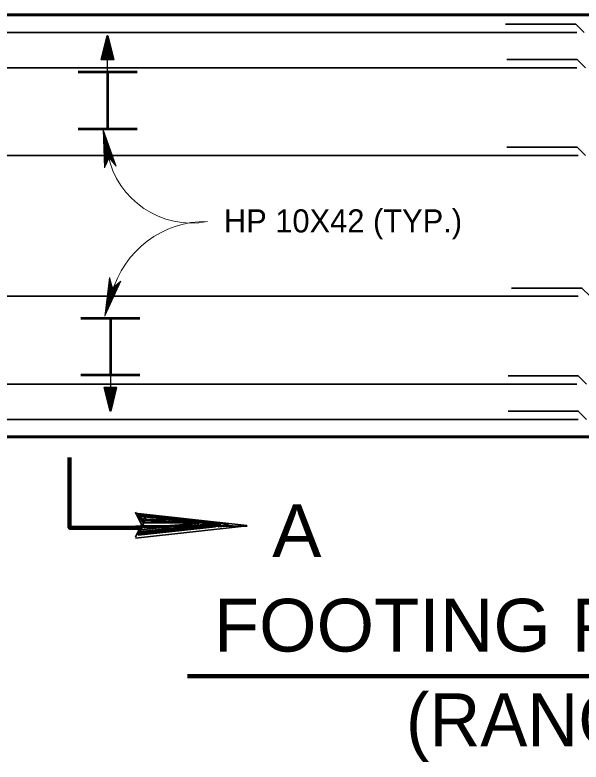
# Model space of a CAD drawing. Extents: x 144 to 252, y 360 to 425.
# Drawn here: x 160.77 to 168.83, y 407.25 to 417.87 of the extents above; entities that cross this region are included whole.
import ezdxf
from ezdxf.enums import TextEntityAlignment as Align

# ---------------------------------------------------------------- set-up
doc = ezdxf.new("R2010")
doc.units = 0
doc.header["$LTSCALE"] = 0.13
for name, color, linetype, lineweight in [('1', 7, 'Continuous', 40), ('10', 7, 'Continuous', 35), ('14', 7, 'Continuous', 13), ('16', 7, 'Continuous', 13), ('3', 7, 'Continuous', 13), ('9', 7, 'Continuous', 25)]:
    doc.layers.add(name, color=color, linetype=linetype, lineweight=lineweight)

msp = doc.modelspace()

# ---------------------------------------------------------------- linework, layer by layer
at = {"layer": '1', "lineweight": 35}
for p, q in [((157.0312, 417.6206), (168.7694, 417.6206)), ((157.0312, 417.1206), (168.7694, 417.1206)), ((157.0312, 415.8706), (168.7867, 415.8706)), ((157.0312, 413.8706), (168.7867, 413.8706)), ((157.0312, 413.8706), (168.7626, 413.8706)), ((157.0312, 412.6206), (168.7694, 412.6206)), ((157.0312, 412.1206), (168.7867, 412.1206)), ((162.4837, 410.787), (164.0737, 410.61)), ((162.5227, 410.772), (163.7077, 410.643)), ((162.5227, 410.766), (163.7077, 410.64)), ((162.5227, 410.76), (163.7017, 410.628)), ((162.5257, 410.778), (163.7077, 410.649)), ((162.5197, 410.745), (163.7017, 410.616)), ((164.0767, 410.607), (162.4867, 410.43)), ((162.4867, 410.604), (164.0767, 410.604)), ((162.5167, 410.523), (163.6207, 410.643)), ((162.5197, 410.505), (163.6207, 410.625)), ((162.5227, 410.487), (163.6267, 410.607)), ((162.5257, 410.472), (163.6297, 410.592))]:
    msp.add_line(p, q, dxfattribs=at)
at = {"layer": '1', "lineweight": 25}
for p, q in [((162.0907, 417.0609), (162.0907, 417.5609)), ((162.1308, 412.7526), (162.1308, 412.2526))]:
    msp.add_line(p, q, dxfattribs=at)
at = {"layer": '1', "lineweight": 53}
for p, q in [((161.6708, 417.0609), (162.5104, 417.0609)), ((162.0907, 417.0609), (162.0907, 416.2526)), ((161.6709, 416.2526), (162.5105, 416.2526)), ((161.7109, 413.5609), (162.5505, 413.5609)), ((162.1308, 413.5609), (162.1308, 412.7526)), ((161.711, 412.7526), (162.5506, 412.7526))]:
    msp.add_line(p, q, dxfattribs=at)
at = {"layer": '1', "lineweight": 60}
msp.add_lwpolyline([(156.7812, 417.8706), (180.7812, 417.8706), (180.7812, 411.8706), (156.7812, 411.8706)], close=True, dxfattribs=at)
at = {"layer": '1', "lineweight": 35}
for points in [[(162.4897, 410.445), (162.5737, 410.625), (162.4897, 410.799)], [(162.5977, 410.643), (163.3057, 410.652), (163.3027, 410.634), (163.1647, 410.643), (162.5977, 410.652), (163.0537, 410.667), (162.5767, 410.676), (162.9127, 410.688), (162.5647, 410.706), (163.1077, 410.664), (163.8157, 410.634), (163.6687, 410.595), (163.8637, 410.613), (162.5977, 410.607), (162.9667, 410.583), (162.5767, 410.583), (163.3867, 410.64), (162.5707, 410.55), (162.6007, 410.64), (162.5347, 410.751), (162.5707, 410.727), (162.6007, 410.664), (162.6427, 410.682), (162.6157, 410.733), (162.5917, 410.619), (162.5587, 410.55), (162.5257, 410.472)]]:
    msp.add_lwpolyline(points, dxfattribs=at)
at = {"layer": '10'}
for p, q in [((162.0902, 417.2387), (162.0902, 417.574)), ((162.0425, 417.2387), (162.0497, 417.4113)), ((162.0753, 417.4227), (162.0677, 417.2387)), ((162.0817, 417.4226), (162.0739, 417.2387)), ((162.0803, 417.2387), (162.0879, 417.4224)), ((162.0942, 417.4222), (162.0865, 417.2387)), ((162.1273, 412.3913), (162.1349, 412.5747)), ((162.1312, 412.5747), (162.1312, 412.2395)), ((162.1412, 412.5747), (162.1335, 412.3911)), ((162.1397, 412.3909), (162.1475, 412.5747)), ((162.1461, 412.3908), (162.1538, 412.5747)), ((162.1789, 412.5747), (162.1717, 412.4022))]:
    msp.add_line(p, q, dxfattribs=at)
for points in [[(162.1737, 417.2387), (162.0068, 417.2387), (162.0902, 417.574)], [(162.1737, 417.2387), (162.0902, 417.574), (162.1737, 417.2387)], [(162.0477, 412.5747), (162.2146, 412.5747), (162.1312, 412.2395)], [(162.0477, 412.5747), (162.1312, 412.2395), (162.0477, 412.5747)]]:
    msp.add_lwpolyline(points, dxfattribs=at)
for points in [[(162.0902, 417.574), (162.1737, 417.2387), (162.0068, 417.2387), (162.1737, 417.2387)], [(162.1312, 412.2395), (162.0477, 412.5747), (162.2146, 412.5747), (162.0477, 412.5747)]]:
    msp.add_lwpolyline(points, close=True, dxfattribs=at)
at = {"layer": '14', "lineweight": 106}
msp.add_line((163.2287, 408.4708), (174.7287, 408.4708), dxfattribs=at)
at = {"layer": '16', "lineweight": 106}
msp.add_lwpolyline([(161.5497, 411.579), (161.5497, 410.579), (162.5497, 410.579)], dxfattribs=at)
at = {"layer": '16'}
for centre, radius, start, end in [((163.2867, 416.1274), 1.2148, 191.46379, 280.68659), ((163.492, 413.5434), 1.3904, 89.1773, 164.75166), ((163.492, 413.5434), 1.3904, 179.17809, 179.19869)]:
    msp.add_arc(centre, radius, start, end, dxfattribs=at)
at = {"layer": '3'}
for p, q in [((162.0304, 416.2436), (162.0497, 415.699)), ((162.113, 415.8365), (162.0304, 416.2436)), ((162.2157, 415.7212), (162.0304, 416.2436)), ((162.0326, 416.2294), (162.0514, 415.7026)), ((162.211, 415.7264), (162.0326, 416.2294)), ((162.0348, 416.2187), (162.053, 415.7063)), ((162.2083, 415.7295), (162.0348, 416.2187)), ((162.0377, 416.2046), (162.0553, 415.711)), ((162.2048, 415.7335), (162.0377, 416.2046)), ((162.0402, 416.1921), (162.0571, 415.7152)), ((162.2017, 415.7369), (162.0402, 416.1921)), ((162.2017, 415.7369), (162.0402, 416.1921)), ((162.0425, 416.181), (162.0589, 415.719)), ((162.1988, 415.7402), (162.0425, 416.181)), ((162.0453, 416.1668), (162.0611, 415.7237)), ((162.1952, 415.7441), (162.0453, 416.1668)), ((162.0478, 416.1544), (162.0631, 415.728)), ((162.1921, 415.7475), (162.0478, 416.1544)), ((162.0507, 416.1409), (162.065, 415.7325)), ((162.1887, 415.7514), (162.0507, 416.1409)), ((162.0533, 416.1273), (162.0673, 415.7371)), ((162.1852, 415.7552), (162.0533, 416.1273)), ((162.056, 416.1143), (162.0692, 415.7416)), ((162.1821, 415.759), (162.056, 416.1143)), ((162.0587, 416.1007), (162.0713, 415.7462)), ((162.1786, 415.7627), (162.0587, 416.1007)), ((162.0613, 416.0884), (162.0733, 415.7504)), ((162.1756, 415.7663), (162.0613, 416.0884)), ((162.0635, 416.0772), (162.0749, 415.7543)), ((162.1727, 415.7695), (162.0635, 416.0772)), ((162.0666, 416.0618), (162.0774, 415.7593)), ((162.1688, 415.7739), (162.0666, 416.0618)), ((162.0692, 416.0482), (162.0795, 415.764)), ((162.1653, 415.7777), (162.0692, 416.0482)), ((162.0724, 416.0306), (162.0817, 415.7688)), ((162.1598, 415.7839), (162.0724, 416.0306)), ((162.1623, 415.7811), (162.0743, 416.0294)), ((162.0752, 416.0169), (162.0838, 415.7735)), ((162.1565, 415.7877), (162.0752, 416.0169)), ((162.0778, 416.004), (162.0858, 415.7777)), ((162.1531, 415.7913), (162.0778, 416.004)), ((162.0801, 415.9952), (162.0877, 415.782)), ((162.1519, 415.7927), (162.0801, 415.9952)), ((162.0825, 415.9835), (162.0896, 415.7859)), ((162.149, 415.7959), (162.0825, 415.9835)), ((162.0853, 415.9699), (162.0917, 415.7907)), ((162.1456, 415.7998), (162.0853, 415.9699)), ((162.0883, 415.9545), (162.094, 415.7957)), ((162.1418, 415.8042), (162.0883, 415.9545)), ((162.0908, 415.9423), (162.0959, 415.8)), ((162.1386, 415.8077), (162.0908, 415.9423)), ((162.0935, 415.9292), (162.0979, 415.8043)), ((162.1353, 415.8113), (162.0935, 415.9292)), ((162.0958, 415.9175), (162.0998, 415.8084)), ((162.1323, 415.8146), (162.0958, 415.9175)), ((162.0987, 415.9032), (162.102, 415.8132)), ((162.1288, 415.8187), (162.0987, 415.9032)), ((162.1015, 415.8897), (162.1041, 415.8178)), ((162.1253, 415.8225), (162.1015, 415.8897)), ((162.1041, 415.8773), (162.106, 415.8219)), ((162.1223, 415.8261), (162.1041, 415.8773)), ((162.1066, 415.8643), (162.108, 415.8264)), ((162.0497, 415.699), (162.1128, 415.8367)), ((162.1088, 415.8531), (162.1097, 415.8302)), ((162.1161, 415.8328), (162.1088, 415.8531)), ((162.1182, 415.8306), (162.1097, 415.8544)), ((162.111, 415.8431), (162.1113, 415.8335)), ((162.1128, 415.8367), (162.2157, 415.7212)), ((162.1198, 414.1388), (162.0529, 413.5887)), ((162.0529, 413.5887), (162.2783, 414.0849)), ((162.1217, 414.1322), (162.0573, 413.6024)), ((162.0573, 413.6024), (162.2752, 414.0824)), ((162.1227, 414.1282), (162.0601, 413.6129)), ((162.0601, 413.6129), (162.2722, 414.0798)), ((162.1241, 414.1231), (162.0638, 413.6267)), ((162.0638, 413.6267), (162.268, 414.0766)), ((162.1254, 414.1185), (162.0672, 413.6391)), ((162.1254, 414.1185), (162.0672, 413.6391)), ((162.0672, 413.6391), (162.2643, 414.0737)), ((162.1266, 414.1144), (162.0701, 413.6501)), ((162.0701, 413.6501), (162.2612, 414.071)), ((162.1279, 414.1092), (162.0738, 413.6641)), ((162.0738, 413.6641), (162.2571, 414.0677)), ((162.1292, 414.1047), (162.0771, 413.6763)), ((162.0771, 413.6763), (162.2535, 414.0648)), ((162.1305, 414.0998), (162.0806, 413.6896)), ((162.0806, 413.6896), (162.2496, 414.0617)), ((162.1318, 414.0949), (162.0842, 413.7029)), ((162.0842, 413.7029), (162.2457, 414.0584)), ((162.1332, 414.0902), (162.0877, 413.7157)), ((162.0877, 413.7157), (162.2418, 414.0555)), ((162.1345, 414.0851), (162.0913, 413.7292)), ((162.0913, 413.7292), (162.2379, 414.0522)), ((162.1358, 414.0807), (162.0945, 413.7414)), ((162.0945, 413.7414), (162.2344, 414.0493)), ((162.1369, 414.0766), (162.0975, 413.7523)), ((162.1383, 414.0709), (162.1016, 413.7675)), ((162.1397, 414.0659), (162.1052, 413.7808)), ((162.1409, 414.0615), (162.1092, 413.8001)), ((162.1419, 414.0579), (162.1103, 413.7982)), ((162.1432, 414.0531), (162.1139, 413.8115)), ((162.1606, 413.9897), (162.1198, 414.1388)), ((162.2783, 414.0849), (162.1606, 413.9897)), ((162.1604, 413.9899), (162.0529, 413.5887)), ((162.0975, 413.7523), (162.2311, 414.0467)), ((162.1016, 413.7675), (162.2267, 414.0431)), ((162.1052, 413.7808), (162.2227, 414.0399)), ((162.1103, 413.7982), (162.2187, 414.0366)), ((162.1139, 413.8115), (162.2147, 414.0333)), ((162.1446, 414.0482), (162.1172, 413.8243)), ((162.1172, 413.8243), (162.2109, 414.0304)), ((162.1451, 414.0467), (162.1192, 413.8332)), ((162.1192, 413.8332), (162.2073, 414.0276)), ((162.1462, 414.0422), (162.1222, 413.8447)), ((162.1222, 413.8447), (162.2038, 414.0247)), ((162.1477, 414.0372), (162.1259, 413.8581)), ((162.1259, 413.8581), (162.1999, 414.0216)), ((162.1491, 414.0317), (162.1299, 413.8733)), ((162.1299, 413.8733), (162.1956, 414.0178)), ((162.1503, 414.0272), (162.1331, 413.8854)), ((162.1331, 413.8854), (162.1919, 414.015)), ((162.1517, 414.0224), (162.1366, 413.8983)), ((162.1366, 413.8983), (162.1882, 414.012)), ((162.1527, 414.0181), (162.1397, 413.9098)), ((162.1397, 413.9098), (162.1848, 414.0093)), ((162.1542, 414.013), (162.1434, 413.9238)), ((162.1434, 413.9238), (162.1807, 414.0058)), ((162.1556, 414.008), (162.147, 413.9373)), ((162.147, 413.9373), (162.1767, 414.0026)), ((162.1567, 414.0034), (162.1503, 413.9494)), ((162.1503, 413.9494), (162.1731, 413.9998)), ((162.1538, 413.9622), (162.1693, 413.9967)), ((162.1584, 413.9975), (162.1552, 413.9724)), ((162.1592, 413.9945), (162.1566, 413.9733)), ((162.1566, 413.9733), (162.1662, 413.9941)), ((162.1593, 413.9832), (162.1632, 413.9918))]:
    msp.add_line(p, q, dxfattribs=at)
at = {"layer": '3', "lineweight": 35}
for points in [[(168.8734, 417.6206), (168.7556, 417.7384), (167.7556, 417.7384)], [(168.8907, 417.1206), (168.7729, 417.2384), (167.7729, 417.2384)], [(168.8907, 415.8706), (168.7729, 415.9884), (167.7729, 415.9884)], [(168.9602, 413.8706), (168.8423, 413.9884), (167.8423, 413.9884)], [(168.9081, 412.6206), (168.7902, 412.7384), (167.7902, 412.7384)], [(168.9081, 412.1206), (168.7902, 412.2384), (167.7902, 412.2384)]]:
    msp.add_lwpolyline(points, dxfattribs=at)
at = {"layer": '9'}
for p, q in [((162.0875, 417.5633), (162.0817, 417.4226)), ((162.0937, 417.56), (162.0879, 417.4224)), ((162.0648, 417.4722), (162.0628, 417.423)), ((162.0724, 417.5025), (162.0691, 417.4228)), ((162.08, 417.5329), (162.0753, 417.4227)), ((162.0991, 417.5383), (162.0942, 417.4222)), ((162.1044, 417.5168), (162.1005, 417.4221)), ((162.1098, 417.4952), (162.1068, 417.4219)), ((162.1152, 417.4736), (162.1131, 417.4217)), ((162.1206, 417.452), (162.1193, 417.4216)), ((162.0346, 417.3506), (162.0299, 417.2387)), ((162.0422, 417.381), (162.0362, 417.2387)), ((162.0565, 417.4232), (162.0487, 417.2387)), ((162.0628, 417.423), (162.0551, 417.2387)), ((162.0572, 417.4418), (162.0565, 417.4232)), ((162.0691, 417.4228), (162.0614, 417.2387)), ((162.1005, 417.4221), (162.0928, 417.2387)), ((162.1068, 417.4219), (162.0991, 417.2387)), ((162.1131, 417.4217), (162.1053, 417.2387)), ((162.1193, 417.4216), (162.1117, 417.2387)), ((162.1256, 417.4214), (162.118, 417.2387)), ((162.1313, 417.4087), (162.1242, 417.2387)), ((162.1259, 417.4303), (162.1256, 417.4214)), ((162.1368, 417.3872), (162.1305, 417.2387)), ((162.1421, 417.3656), (162.1368, 417.2387)), ((162.1475, 417.344), (162.1432, 417.2387)), ((162.0119, 417.2594), (162.0111, 417.2387)), ((162.0195, 417.2897), (162.0173, 417.2387)), ((162.0271, 417.3202), (162.0237, 417.2387)), ((162.1529, 417.3224), (162.1494, 417.2387)), ((162.1582, 417.3008), (162.1557, 417.2387)), ((162.1637, 417.2792), (162.162, 417.2387)), ((162.1691, 417.2576), (162.1683, 417.2387)), ((162.0523, 412.5559), (162.0532, 412.5747)), ((162.0577, 412.5343), (162.0594, 412.5747)), ((162.0632, 412.5127), (162.0658, 412.5747)), ((162.0685, 412.4911), (162.072, 412.5747)), ((162.0739, 412.4695), (162.0782, 412.5747)), ((162.0793, 412.4479), (162.0846, 412.5747)), ((162.0847, 412.4263), (162.0909, 412.5747)), ((162.0901, 412.4047), (162.0972, 412.5747)), ((162.0958, 412.3921), (162.1034, 412.5747)), ((162.1021, 412.3919), (162.1097, 412.5747)), ((162.1083, 412.3918), (162.1161, 412.5747)), ((162.1147, 412.3916), (162.1223, 412.5747)), ((162.1209, 412.3914), (162.1286, 412.5747)), ((162.1523, 412.3907), (162.16, 412.5747)), ((162.1586, 412.3905), (162.1663, 412.5747)), ((162.1649, 412.3903), (162.1727, 412.5747)), ((162.1792, 412.4325), (162.1852, 412.5747)), ((162.1868, 412.4629), (162.1915, 412.5747)), ((162.1943, 412.4933), (162.1977, 412.5747)), ((162.2019, 412.5238), (162.2041, 412.5747)), ((162.2095, 412.5541), (162.2103, 412.5747)), ((162.0955, 412.3832), (162.0958, 412.3921)), ((162.1008, 412.3615), (162.1021, 412.3919)), ((162.1062, 412.3399), (162.1083, 412.3918)), ((162.1116, 412.3183), (162.1147, 412.3916)), ((162.117, 412.2967), (162.1209, 412.3914)), ((162.1223, 412.2752), (162.1273, 412.3913)), ((162.1277, 412.2535), (162.1335, 412.3911)), ((162.1339, 412.2502), (162.1397, 412.3909)), ((162.1414, 412.2806), (162.1461, 412.3908)), ((162.149, 412.311), (162.1523, 412.3907)), ((162.1566, 412.3413), (162.1586, 412.3905)), ((162.1642, 412.3717), (162.1649, 412.3903))]:
    msp.add_line(p, q, dxfattribs=at)
at = {"layer": '9', "lineweight": 40}
for points in [[(162.0902, 417.574), (162.1737, 417.2387), (162.0068, 417.2387)], [(162.1312, 412.2395), (162.0477, 412.5747), (162.2146, 412.5747)]]:
    msp.add_lwpolyline(points, close=True, dxfattribs=at)

# ---------------------------------------------------------------- texts
at = {"layer": '14', "width": 1.05}
msp.add_text('FOOTING PLAN VIEW', height=0.75, dxfattribs=at).set_placement((169.0155, 408.8194), align=Align.CENTER)
at = {"layer": '14'}
msp.add_text('(RANGE I)', height=0.75, dxfattribs=at).set_placement((168.7339, 407.4742), align=Align.CENTER)
at = {"layer": '16'}
msp.add_text('HP 10X42 (TYP.)', height=0.3281, dxfattribs=at).set_placement((163.7471, 414.7786))
at = {"layer": '16', "width": 1.05}
msp.add_text('A', height=0.75, dxfattribs=at).set_placement((164.4335, 410.1617))

doc.saveas('drawing.dxf')
